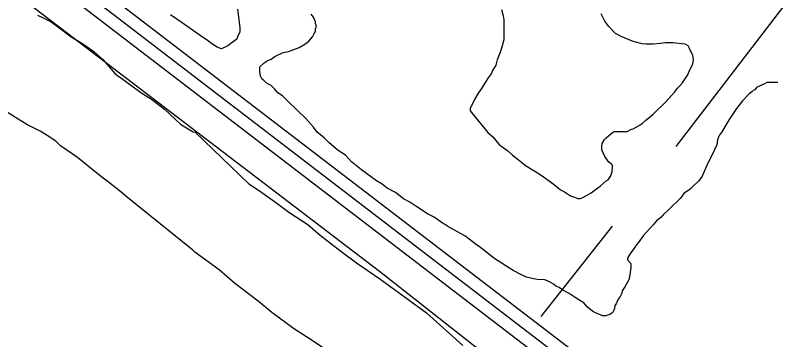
# Model space of a CAD drawing. Extents: x 3324104 to 3361979, y 612876 to 638273.
# Drawn here: x 3353072 to 3353994, y 631108 to 631502 of the extents above; entities that cross this region are included whole.
import ezdxf

# ---------------------------------------------------------------- set-up
doc = ezdxf.new("R2010")
doc.units = 0
for name, color, linetype in [('V-ROAD-CNTR', 7, 'Continuous'), ('V-SITE-VEGE', 7, 'Continuous'), ('V-TOPO-SHOR', 7, 'Continuous')]:
    doc.layers.add(name, color=color, linetype=linetype)

msp = doc.modelspace()

# ---------------------------------------------------------------- linework, layer by layer
at = {"layer": 'V-ROAD-CNTR'}
for points in [[(3351453.95, 632855.6), (3351772.28, 632605.92), (3352653.48, 631933.57), (3353856.95, 631011.71), (3354465.06, 630546.4)], [(3351617.84, 632688.92), (3351753.93, 632582.19), (3352635.26, 631909.74), (3353838.71, 630987.89), (3354716.72, 630316.06)], [(3351763.1, 632594.05), (3352644.37, 631921.65), (3353847.83, 630999.8), (3354725.37, 630328.33)]]:
    msp.add_lwpolyline(points, dxfattribs=at)
at = {"layer": 'V-SITE-VEGE'}
for p, q in [((3353099.29, 631501.64), (3353105.2, 631498.96)), ((3353105.2, 631498.96), (3353115.96, 631493.59)), ((3353115.96, 631493.59), (3353125.1, 631486.6)), ((3353125.1, 631486.6), (3353140.16, 631475.33)), ((3353140.16, 631475.33), (3353153.06, 631467.81)), ((3353153.06, 631467.81), (3353167.58, 631457.6)), ((3353167.58, 631457.6), (3353178.34, 631447.93)), ((3353178.34, 631447.93), (3353193.41, 631430.74)), ((3353193.41, 631430.74), (3353205.77, 631421.61)), ((3353205.77, 631421.61), (3353224.6, 631408.18)), ((3353224.6, 631408.18), (3353237.5, 631400.13)), ((3353237.5, 631400.13), (3353253.1, 631387.77)), ((3353075.71, 631375.84), (3353060.66, 631385.5)), ((3353253.1, 631387.77), (3353272.46, 631369.51)), ((3353086.47, 631369.39), (3353075.71, 631375.84)), ((3353102.6, 631361.34), (3353086.47, 631369.39)), ((3353272.46, 631369.51), (3353279.99, 631365.21)), ((3353111.21, 631355.97), (3353102.6, 631361.34)), ((3353279.99, 631365.21), (3353288.06, 631360.38)), ((3353288.06, 631360.38), (3353290.21, 631359.84)), ((3353290.21, 631359.84), (3353355.61, 631297.54)), ((3353121.42, 631348.99), (3353111.21, 631355.97)), ((3353127.34, 631343.61), (3353121.42, 631348.99)), ((3353147.78, 631329.11), (3353127.34, 631343.61)), ((3353160.69, 631318.91), (3353147.78, 631329.11)), ((3353169.29, 631311.92), (3353160.69, 631318.91)), ((3353178.97, 631304.41), (3353169.29, 631311.92)), ((3353185.42, 631299.57), (3353178.97, 631304.41)), ((3353200.48, 631287.76), (3353185.42, 631299.57)), ((3353355.61, 631297.54), (3353368.22, 631288.91)), ((3353206.4, 631282.38), (3353200.48, 631287.76)), ((3353368.22, 631288.91), (3353389.22, 631273.81)), ((3353287.38, 631217.11), (3353206.4, 631282.38)), ((3353389.22, 631273.81), (3353403.92, 631263.04)), ((3353403.92, 631263.04), (3353427.04, 631247.92)), ((3353427.04, 631247.92), (3353441.71, 631235.02)), ((3353441.71, 631235.02), (3353466.9, 631215.64)), ((3353289.95, 631214.66), (3353287.38, 631217.11)), ((3353319.35, 631193.1), (3353289.95, 631214.66)), ((3353466.9, 631215.64), (3353485.79, 631201.63)), ((3353485.79, 631201.63), (3353514.16, 631182.21)), ((3353338.22, 631176.98), (3353319.35, 631193.1)), ((3353514.16, 631182.21), (3353532.01, 631169.27)), ((3353366.56, 631155.43), (3353338.22, 631176.98)), ((3353532.01, 631169.27), (3353554.06, 631153.1)), ((3353383.33, 631141.45), (3353366.56, 631155.43)), ((3353554.06, 631153.1), (3353570.86, 631141.24)), ((3353409.58, 631122.06), (3353383.33, 631141.45)), ((3353570.86, 631141.24), (3353614.87, 631101.49)), ((3353426.4, 631111.25), (3353409.58, 631122.06)), ((3353452.67, 631093.97), (3353426.4, 631111.25))]:
    msp.add_line(p, q, dxfattribs=at)
for points in [[(3353341.72, 631508.78), (3353344.42, 631486.74), (3353344.43, 631481.37), (3353341.74, 631475.45), (3353340.67, 631472.76), (3353335.3, 631468.46), (3353329.92, 631464.69), (3353322.4, 631460.93), (3353317.02, 631463.07), (3353310.57, 631466.83), (3353306.27, 631470.59), (3353300.35, 631474.35), (3353284.22, 631485.63), (3353274.54, 631492.61), (3353260.56, 631502.28)], [(3353661.57, 631508.44), (3353663.73, 631500.92), (3353664.26, 631496.08), (3353664.28, 631471.89), (3353661.6, 631461.68), (3353659.45, 631455.76), (3353656.23, 631447.7), (3353654.62, 631441.24), (3353650.87, 631434.79), (3353649.26, 631430.49), (3353645.5, 631425.65), (3353641.73, 631420.27), (3353637.44, 631412.74), (3353633.14, 631407.36), (3353629.39, 631400.38), (3353626.7, 631395), (3353623.48, 631389.08), (3353623.48, 631385.86), (3353625.1, 631383.71), (3353645, 631359.53), (3353650.92, 631354.16), (3353658.45, 631345.56), (3353660.6, 631343.41), (3353669.2, 631337.51)], [(3353368.65, 631433.54), (3353368.65, 631438.92), (3353374.02, 631443.76), (3353377.78, 631446.45), (3353382.61, 631448.6), (3353386.91, 631451.83), (3353397.12, 631456.67), (3353403.57, 631457.75), (3353416.47, 631462.6), (3353423.46, 631466.37), (3353428.29, 631470.13), (3353432.59, 631475.51), (3353434.2, 631478.74), (3353436.35, 631482.5), (3353436.35, 631485.19), (3353437.42, 631488.42), (3353436.34, 631491.64), (3353436.34, 631493.79), (3353433.65, 631499.16), (3353430.96, 631502.93)], [(3353669.2, 631337.51), (3353675.12, 631332.13), (3353683.73, 631325.15), (3353690.72, 631319.78), (3353702.01, 631312.8), (3353708.46, 631308.5), (3353719.22, 631300.98), (3353725.68, 631296.15), (3353733.2, 631290.24), (3353738.04, 631287.55), (3353745.03, 631282.72), (3353749.87, 631281.11), (3353754.17, 631279.5), (3353757.4, 631279.5), (3353761.16, 631281.12), (3353770.3, 631286.5), (3353775.13, 631290.27), (3353781.04, 631294.57), (3353788.56, 631301.03), (3353790.71, 631302.1), (3353793.94, 631306.94), (3353795.55, 631312.32), (3353796.08, 631317.7), (3353796.08, 631319.85), (3353794.46, 631321.46), (3353791.78, 631323.61), (3353786.93, 631330.59), (3353784.78, 631334.89), (3353783.17, 631338.65), (3353783.16, 631342.42), (3353783.7, 631346.18), (3353786.38, 631351.02), (3353788.53, 631353.17), (3353796.05, 631359.62), (3353798.21, 631360.7), (3353813.79, 631360.71), (3353819.17, 631363.4), (3353821.32, 631363.94), (3353830.45, 631369.32), (3353832.6, 631370.94), (3353836.36, 631374.7), (3353840.12, 631377.39), (3353845.5, 631381.7), (3353860.54, 631396.76), (3353867.52, 631404.29), (3353871.28, 631408.59), (3353875.04, 631413.43), (3353877.19, 631415.58), (3353880.41, 631419.35), (3353883.64, 631424.19), (3353887.4, 631429.57), (3353889, 631433.87), (3353893.3, 631442.47), (3353894.37, 631448.39), (3353893.29, 631452.68), (3353889.52, 631461.28), (3353887.91, 631464.51), (3353884.15, 631466.66), (3353869.09, 631468.26), (3353860.49, 631468.25), (3353854.04, 631467.18), (3353845.44, 631466.63), (3353836.84, 631466.62), (3353832, 631467.16), (3353821.25, 631469.84), (3353806.73, 631475.75), (3353799.74, 631479.5), (3353791.67, 631488.1), (3353786.83, 631494.55), (3353782.52, 631503.14)], [(3353923.46, 631350.57), (3353922.39, 631344.65), (3353919.17, 631337.66), (3353910.04, 631318.84), (3353904.68, 631306.47), (3353900.92, 631301.1), (3353893.93, 631294.64), (3353890.17, 631290.88), (3353882.65, 631285.5), (3353878.35, 631280.12), (3353864.38, 631266.13), (3353857.4, 631259.68), (3353854.71, 631256.45), (3353849.34, 631252.68), (3353845.58, 631247.84), (3353833.23, 631234.4), (3353827.32, 631225.79), (3353825.17, 631223.64), (3353820.33, 631216.65), (3353817.11, 631212.35), (3353814.43, 631207.51), (3353814.43, 631205.36), (3353818.19, 631201.06), (3353818.2, 631196.22), (3353817.13, 631187.08), (3353816.06, 631181.17), (3353812.83, 631175.25), (3353811.22, 631172.56), (3353808, 631167.72), (3353807.47, 631165.04), (3353805.32, 631160.73), (3353803.17, 631157.51), (3353800.48, 631152.13), (3353798.88, 631149.98), (3353798.34, 631146.21), (3353796.73, 631142.45), (3353795.12, 631140.84), (3353792.97, 631139.22), (3353787.59, 631137.61), (3353783.83, 631137.6), (3353781.68, 631138.68), (3353776.3, 631140.83), (3353773.08, 631142.44), (3353768.77, 631145.66), (3353765.54, 631148.34), (3353761.24, 631153.18), (3353756.4, 631155.86), (3353751.02, 631159.62), (3353743.5, 631164.46), (3353735.97, 631168.76), (3353731.67, 631171.98), (3353727.37, 631173.59), (3353724.67, 631175.73), (3353718.76, 631178.96), (3353713.92, 631181.1), (3353704.78, 631181.64), (3353698.87, 631182.71), (3353691.88, 631184.32), (3353685.96, 631187), (3353675.74, 631192.37), (3353668.22, 631197.2), (3353660.15, 631202.57), (3353653.7, 631206.33), (3353646.17, 631212.24), (3353641.86, 631216), (3353634.34, 631221.37), (3353631.11, 631223.52), (3353622.5, 631230.5), (3353617.13, 631234.26), (3353596.69, 631245.54), (3353594.54, 631247.15), (3353590.78, 631249.3), (3353588.62, 631250.91), (3353580.02, 631256.82), (3353571.95, 631261.11), (3353559.05, 631269.7), (3353550.44, 631275.08), (3353542.91, 631279.37), (3353533.23, 631286.89), (3353523.02, 631292.26), (3353517.1, 631297.09), (3353510.11, 631300.85), (3353491.82, 631314.28), (3353479.99, 631323.95), (3353472.46, 631332.01), (3353463.86, 631337.91), (3353452.56, 631347.05), (3353446.65, 631352.95), (3353438.04, 631359.94), (3353433.73, 631365.85), (3353424.59, 631376.59), (3353403.07, 631397.01), (3353396.08, 631403.99), (3353390.7, 631407.75), (3353386.4, 631412.59), (3353382.64, 631416.35), (3353377.79, 631419.03), (3353374.03, 631422.25), (3353371.34, 631424.4), (3353369.73, 631427.63), (3353368.65, 631433.54)], [(3353996.53, 631419.96), (3353983.09, 631419.95), (3353980.4, 631418.33), (3353970.73, 631414.03), (3353968.58, 631411.34), (3353966.43, 631410.26), (3353964.82, 631408.65), (3353961.59, 631406.5), (3353953.54, 631397.89), (3353946.55, 631388.75), (3353937.42, 631375.3), (3353932.59, 631367.24), (3353928.29, 631359.71), (3353926.15, 631357.02), (3353924.54, 631353.79), (3353923.46, 631350.57)]]:
    msp.add_lwpolyline(points, dxfattribs=at)
at = {"layer": 'V-TOPO-SHOR'}
msp.add_line((3353709.7, 631136.85), (3353796.27, 631246.26), dxfattribs=at)
for points in [[(3355698.29, 629604.29), (3355016.19, 630091.54), (3354511.02, 630466.64), (3354478.9, 630460.15), (3354182.88, 630678.15), (3354131.37, 630729.48), (3353725.96, 631024.41), (3353513.58, 631191.14), (3352731.68, 631787.47), (3352541.83, 631931.75), (3352261.88, 632146.56)], [(3353873.23, 631342.8), (3354088.04, 631622.74), (3354197.04, 631767.54)]]:
    msp.add_lwpolyline(points, dxfattribs=at)

doc.saveas('drawing.dxf')
